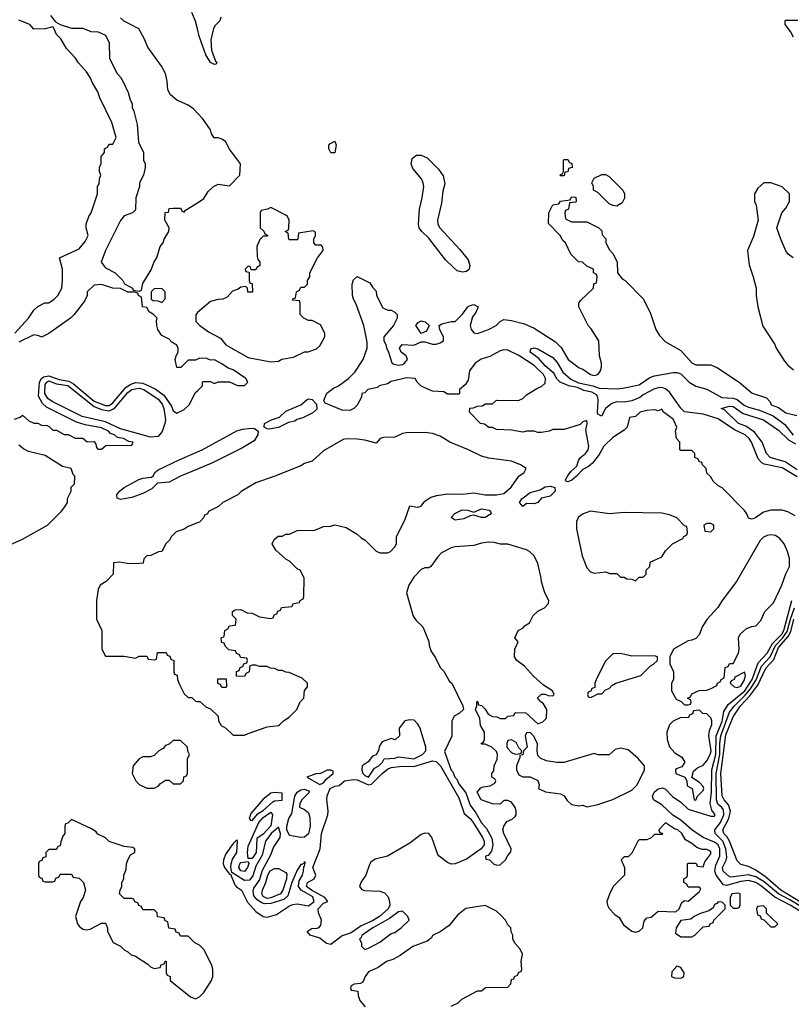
# Model space of a CAD drawing. Header units: inches. Extents: x 2348352 to 2479776, y 460422 to 613655.
# Tile 578 of 590: x 2449054 to 2453159, y 602443 to 607676. Entities that reach past the tile are written whole.
import ezdxf

# ---------------------------------------------------------------- set-up
doc = ezdxf.new("R2010")
doc.units = ezdxf.units.IN
doc.header["$MEASUREMENT"] = 0
doc.layers.add('C4640', color=7, linetype='Continuous')
doc.layers.add('C4650', color=7, linetype='Continuous')

msp = doc.modelspace()

# ---------------------------------------------------------------- linework, layer by layer
at = {"layer": 'C4640', "color": 4}
for points, elevation in [([(2449218, 607698), (2449244.7, 607664.7), (2449270, 607651.3), (2449330, 607632), (2449390, 607632), (2449432.7, 607612.7), (2449471.6, 607611.6), (2449510, 607594), (2449530, 607554), (2449532, 607470), (2449572, 607390), (2449590.9, 607370.9), (2449605.4, 607345.4), (2449632, 607290), (2449642, 607250), (2449652, 607230), (2449652, 607210), (2449662, 607190), (2449679.8, 607119.8), (2449685.4, 607025.4), (2449712, 606970), (2449712, 606930), (2449722, 606910), (2449722, 606890), (2449712, 606850), (2449692, 606810), (2449691.3, 606790), (2449672, 606730), (2449670, 606666), (2449654, 606650), (2449610, 606634), (2449590, 606608.7), (2449510, 606448.7), (2449487.9, 606387.9), (2449510, 606358), (2449562, 606330), (2449602, 606290), (2449611.6, 606271.6), (2449654, 606250), (2449658, 606238), (2449690, 606234), (2449702, 606238), (2449710, 606274), (2449754, 606346), (2449769.2, 606390), (2449784, 606410), (2449802, 606470), (2449818, 606490), (2449822, 606510), (2449848, 606550), (2449848.7, 606570), (2449826, 606610), (2449828.9, 606651.1), (2449846, 606654), (2449850, 606672), (2449870, 606674), (2449910, 606674), (2449918, 606658), (2449930, 606654), (2449936.4, 606663.6), (2450000, 606703.7)], 36), ([(2450000, 607179.7), (2449980.2, 607200.2), (2449950, 607222), (2449890, 607248), (2449856.4, 607276.4), (2449843.1, 607303.1), (2449839, 607350), (2449829, 607390), (2449809.3, 607429.3), (2449735.3, 607530), (2449716.5, 607576.5), (2449688.4, 607628.4), (2449606, 607670), (2449590, 607686)], 36), ([(2450000, 607627.6), (2449990, 607668), (2449970, 607714)], 32), ([(2449028.7, 606010), (2449102, 606090), (2449130, 606132), (2449150, 606152), (2449188.7, 606171.3), (2449210, 606172), (2449238, 606190), (2449258, 606210), (2449278, 606250), (2449282, 606290), (2449282, 606350), (2449266, 606410), (2449370, 606458), (2449403.1, 606496.9), (2449418, 606530), (2449408.7, 606570), (2449408.7, 606590), (2449422, 606630), (2449435.3, 606650), (2449468, 606750), (2449468, 606790), (2449476.4, 606803.6), (2449478, 606830), (2449486, 606850), (2449478, 606870), (2449478, 606890), (2449487.3, 606912.7), (2449488, 606950), (2449506, 606970), (2449506, 606990), (2449522, 606998), (2449530, 607014), (2449550, 607014), (2449568, 607050), (2449545.2, 607130), (2449480.8, 607260.8), (2449470, 607293.2), (2449441, 607341), (2449430, 607369), (2449410, 607399.3), (2449366.6, 607446.6), (2449351.9, 607471.9), (2449302.5, 607522.5), (2449273.8, 607573.8), (2449250, 607598), (2449234.6, 607634.6), (2449230, 607638), (2449190, 607628), (2449130, 607626), (2449108, 607650), (2449050, 607674.5)], 36), ([(2450000, 605872), (2449990, 605866), (2449950, 605866), (2449911.6, 605828.4), (2449890, 605828), (2449882, 605870), (2449886, 605890), (2449898, 605910), (2449898, 605930), (2449890, 605946), (2449863.1, 605963.1), (2449850, 605978), (2449810, 605998), (2449804.7, 606004.7), (2449789, 606030), (2449784, 606050), (2449782, 606078), (2449786, 606090), (2449766, 606110), (2449743.1, 606123.1), (2449730, 606146), (2449708, 606150), (2449702, 606202), (2449686, 606210), (2449682, 606222), (2449667.3, 606227.3), (2449630, 606228.7), (2449590, 606248), (2449550, 606249), (2449490, 606268), (2449450, 606266), (2449414, 606230), (2449414, 606210), (2449399.8, 606180.2), (2449344.7, 606110), (2449324.7, 606090), (2449210, 606008.7), (2449170, 605988), (2449156.4, 605996.4), (2449130, 606002), (2449050, 605962)], 36), ([(2450000, 606120.7), (2449999.6, 606120.4), (2449991.6, 606108.4), (2449991.6, 606071.6), (2450000, 606062.7)], 36), ([(2449027.3, 605552.7), (2449056.4, 605563.6), (2449070, 605574), (2449103.6, 605543.6), (2449130, 605532), (2449150, 605532), (2449170, 605522), (2449199.6, 605519.6), (2449212.7, 605512.7), (2449230, 605494), (2449250, 605494), (2449290, 605472), (2449311.6, 605471.6), (2449350, 605452), (2449390, 605452), (2449412.7, 605432.7), (2449450, 605434), (2449459.6, 605419.6), (2449462, 605402), (2449470, 605394), (2449490, 605394), (2449512.7, 605412.7), (2449650, 605414), (2449658, 605430), (2449634.6, 605434.6), (2449606, 605450), (2449575.1, 605455.1), (2449559, 605470), (2449537.2, 605477.2), (2449526, 605490), (2449490, 605506.6), (2449402.4, 605522.4), (2449356.9, 605536.9), (2449197.1, 605617.1), (2449175.6, 605635.6), (2449155, 605675.1), (2449160.3, 605750), (2449170.5, 605769.5), (2449181.1, 605778.9), (2449210, 605783.9), (2449263.8, 605763.8), (2449315.3, 605755.3), (2449340.7, 605740.7), (2449450, 605648.8), (2449510, 605626.3), (2449530, 605626.1), (2449550, 605640.6), (2449619.2, 605720.8), (2449641.9, 605738.1), (2449670, 605747.2), (2449710, 605743.5), (2449774.8, 605714.8), (2449821.1, 605681.1), (2449861.7, 605621.7), (2449870, 605598), (2449890, 605584.7), (2449930, 605604.7), (2449955.3, 605630), (2449990, 605694), (2450000, 605704)], 36), ([(2448969.3, 604870.7), (2449070, 604916), (2449202, 604990), (2449276.5, 605063.5), (2449293.6, 605086.4), (2449308, 605110), (2449308.9, 605131.1), (2449328, 605170), (2449328.4, 605191.6), (2449346, 605210), (2449348, 605250), (2449339, 605259), (2449328, 605290), (2449281.2, 605301.2), (2449190, 605359.3), (2449100.4, 605380.4), (2449074.6, 605394.6), (2449050, 605415.3)], 36), ([(2450000, 605287.6), (2449910.4, 605250), (2449850, 605217.8), (2449787.6, 605212.4), (2449756.8, 605183.2), (2449710, 605158.2), (2449650, 605136.8), (2449610, 605129.7), (2449590, 605126.6), (2449572.5, 605132.5), (2449571.6, 605150), (2449584.7, 605170), (2449609.9, 605190.1), (2449687.9, 605232.1), (2449710, 605240.2), (2449755.3, 605244.7), (2449766.1, 605253.9), (2449773.5, 605270), (2449790, 605283.2), (2449902.3, 605337.7), (2450000, 605379.3)], 32), ([(2450000, 605002), (2449950, 604982), (2449930, 604968.7), (2449886.4, 604953.6), (2449862, 604930), (2449850.9, 604909.1), (2449832, 604890), (2449811.1, 604848.9), (2449792.7, 604847.3), (2449751.6, 604828.4), (2449730, 604826), (2449714, 604810), (2449711.6, 604788.4), (2449670, 604784), (2449625.6, 604785.6), (2449586.4, 604793.6), (2449554, 604790), (2449552, 604730), (2449514, 604690), (2449482, 604670), (2449471.6, 604648.4), (2449462, 604590), (2449462, 604490), (2449492, 604430), (2449492, 604330), (2449510, 604294), (2449610, 604294), (2449670, 604282), (2449690, 604294), (2449730, 604294), (2449738, 604278), (2449770, 604274), (2449782, 604278), (2449787.3, 604312.7), (2449832.7, 604312.7), (2449838, 604298), (2449852.7, 604292.7), (2449858, 604278), (2449874, 604270), (2449874, 604210), (2449878, 604198), (2449892.7, 604192.7), (2449894, 604170), (2449903.6, 604143.6), (2449930, 604094), (2449950, 604074), (2449970, 604074), (2449990, 604054), (2450000, 604052.9)], 36), ([(2450000, 602763), (2449986, 602770), (2449950, 602806), (2449910, 602806), (2449902, 602822), (2449887.3, 602827.3), (2449882, 602842), (2449847.3, 602847.3), (2449842, 602882), (2449827.3, 602887.3), (2449822, 602902), (2449787.3, 602907.3), (2449786, 602930), (2449770, 602946), (2449710, 602946), (2449702, 602962), (2449687.3, 602967.3), (2449682, 602982), (2449667.3, 602987.3), (2449662, 603002), (2449650, 603006), (2449610, 603006), (2449586, 603030), (2449588, 603050), (2449598, 603070), (2449598, 603090), (2449608, 603110), (2449608.7, 603130), (2449620.4, 603159.6), (2449622, 603190), (2449628.7, 603210), (2449643.1, 603236.9), (2449666, 603250), (2449666, 603270), (2449656.4, 603276.4), (2449610, 603282), (2449530, 603308), (2449510, 603328), (2449470, 603348), (2449460.4, 603360.4), (2449436.4, 603376.4), (2449330, 603426), (2449310, 603406), (2449298, 603402), (2449294, 603390), (2449294, 603350), (2449283.6, 603336.4), (2449272.7, 603307.3), (2449270, 603286), (2449258, 603282), (2449250, 603266), (2449210, 603266), (2449194, 603250), (2449192.7, 603227.3), (2449178, 603222), (2449172.7, 603207.3), (2449158, 603202), (2449154, 603190), (2449154, 603130), (2449158, 603118), (2449172.7, 603112.7), (2449178, 603098), (2449190, 603094), (2449230, 603094), (2449242, 603098), (2449247.3, 603112.7), (2449262, 603118), (2449270, 603134), (2449330, 603134), (2449338, 603118), (2449370, 603114), (2449394, 603090), (2449404.7, 603050), (2449391.3, 603010), (2449378, 602990), (2449351.3, 602910), (2449361, 602870), (2449370, 602858), (2449390, 602842), (2449410, 602838), (2449430, 602842), (2449490, 602874), (2449510, 602874), (2449522, 602850), (2449522, 602830), (2449551.6, 602771.6), (2449590, 602752), (2449610, 602732), (2449630, 602722), (2449646.4, 602706.4), (2449670, 602698), (2449736, 602656), (2449750, 602642), (2449770, 602634), (2449802, 602638), (2449807.3, 602652.7), (2449822, 602658), (2449827.3, 602672.7), (2449832.7, 602672.7), (2449834, 602610), (2449838, 602598), (2449854, 602590), (2449854, 602570), (2449962, 602482), (2449990, 602472), (2450000, 602477)], 36)]:
    msp.add_lwpolyline(points, dxfattribs=dict(at, elevation=elevation))
for points, elevation in [([(2449810, 606248), (2449770, 606246), (2449754, 606230), (2449754, 606190), (2449763.6, 606183.6), (2449790, 606182), (2449810, 606174), (2449827.3, 606192.7), (2449828, 606230)], 36), ([(2449530, 605597.8), (2449550, 605605.5), (2449563.1, 605616.9), (2449630, 605695), (2449650, 605711.6), (2449690, 605717.1), (2449714, 605710), (2449790, 605659.1), (2449811.9, 605631.9), (2449820.6, 605610), (2449829.3, 605550), (2449826.5, 605530), (2449812.1, 605487.9), (2449790, 605461.4), (2449750, 605456.5), (2449590, 605501.5), (2449510, 605538.2), (2449387, 605567), (2449226.6, 605646.6), (2449203.2, 605663.2), (2449187.5, 605690), (2449190, 605737.1), (2449198.3, 605750), (2449210, 605755.9), (2449250, 605740.9), (2449310, 605731.9), (2449450, 605620.9), (2449490, 605604)], 32), ([(2449910, 603846), (2449870, 603846), (2449850, 603826), (2449830, 603818), (2449816.9, 603803.1), (2449794, 603790), (2449770, 603766), (2449750, 603758), (2449710, 603758), (2449690, 603748), (2449658, 603710), (2449652, 603670), (2449672, 603630), (2449690, 603612), (2449730, 603592), (2449770, 603592), (2449790, 603602), (2449803.1, 603616.9), (2449830, 603634), (2449850, 603634), (2449870, 603614), (2449910, 603614), (2449926, 603630), (2449927.3, 603652.7), (2449942, 603658), (2449946, 603670), (2449947.3, 603747.3), (2449958, 603770), (2449948.4, 603788.4), (2449946, 603810)], 36)]:
    msp.add_lwpolyline(points, close=True, dxfattribs=dict(at, elevation=elevation))
at = {"layer": 'C4650', "color": 4}
for points, elevation in [([(2450124.7, 607690), (2450118, 607670), (2450094.4, 607645.6), (2450086, 607630), (2450070.8, 607570), (2450074.4, 607514.4), (2450096, 607456), (2450102, 607450), (2450099.6, 607440.4), (2450090, 607438), (2450070, 607448.7), (2450044, 607490), (2450009.5, 607589.5), (2450000, 607627.6)], 32), ([(2453170, 607584), (2453154, 607614), (2453126, 607650), (2453126, 607670), (2453130, 607674), (2453194, 607674)], 32), ([(2450000, 606703.7), (2450034.6, 606725.4), (2450056.4, 606763.6), (2450086, 606790), (2450110, 606802), (2450170, 606794), (2450226, 606850), (2450228, 606910), (2450170, 606988), (2450149.1, 607029.1), (2450130, 607042), (2450110, 607048.7), (2450089.2, 607049.2), (2450075.3, 607070), (2450068.7, 607090), (2450028.7, 607150), (2450000, 607179.7)], 36), ([(2453168.7, 606410), (2453142, 606430), (2453130, 606448), (2453102, 606510), (2453082, 606570), (2453108, 606650), (2453130, 606674), (2453148, 606710), (2453148, 606750), (2453110, 606788.7), (2453050, 606808.7), (2453011.6, 606808.4), (2452979.6, 606780.4), (2452962, 606750), (2452962, 606710), (2452971.3, 606690), (2452982, 606610), (2452956.9, 606523.1), (2452926, 606450), (2452933.7, 606373.7), (2452956, 606310), (2452970.8, 606250), (2452970.8, 606210), (2452980.7, 606150), (2453007.7, 606047.7), (2453071.3, 605950), (2453078, 605930), (2453121.4, 605861.4), (2453139.8, 605839.8), (2453170, 605816)], 36), ([(2453178.6, 605038.6), (2453140.2, 605060.2), (2453110, 605069), (2453050, 605069), (2453010, 605059), (2452968.4, 605028.4), (2452950, 605022), (2452930, 605026), (2452922, 605050), (2452910, 605068), (2452790, 605188), (2452770, 605198), (2452743.1, 605223.1), (2452728.4, 605248.4), (2452710, 605266), (2452706, 605290), (2452686, 605310), (2452682, 605322), (2452670, 605326), (2452662, 605342), (2452646, 605350), (2452646, 605370), (2452630, 605386), (2452570, 605386), (2452566, 605390), (2452566, 605430), (2452548, 605450), (2452542, 605490), (2452548.7, 605510), (2452541.2, 605530), (2452530, 605552.7), (2452478, 605590), (2452470, 605606), (2452450, 605598), (2452430, 605602), (2452390, 605599), (2452354, 605590), (2452330, 605568), (2452298, 605562), (2452284.7, 605510), (2452270, 605495.3), (2452210, 605455.3), (2452160.7, 605410), (2452135.6, 605364.4), (2452101.7, 605318.3), (2452079.4, 605300.6), (2452050, 605286), (2452016.3, 605250), (2451990.3, 605229.7), (2451970, 605219.3), (2451960.9, 605220.9), (2451957.2, 605230), (2451967.8, 605250), (2451985.9, 605274.1), (2452016.9, 605303.1), (2452026.5, 605333.5), (2452036.9, 605350), (2452062.9, 605370), (2452078.7, 605390), (2452081.3, 605410), (2452064.7, 605495.3), (2452071.8, 605530), (2452070, 605546), (2452050, 605538), (2452036, 605524), (2451950, 605498), (2451890, 605498), (2451871.1, 605488.9), (2451830, 605482), (2451810, 605482), (2451790, 605488.7), (2451750, 605488.7), (2451730, 605484), (2451670, 605495.3), (2451590, 605498), (2451570, 605508), (2451550, 605508), (2451527.3, 605527.3), (2451506, 605530), (2451446, 605590), (2451448.4, 605611.6), (2451467.3, 605612.7), (2451490, 605622), (2451516.4, 605623.6), (2451530, 605634), (2451570, 605634), (2451590, 605654), (2451707.3, 605652.7), (2451730, 605662), (2451750, 605682), (2451804.1, 605715.9), (2451832.1, 605727.9), (2451850, 605744.7), (2451851.3, 605770), (2451839.6, 605790), (2451790, 605838), (2451710, 605891.1), (2451650, 605919.1), (2451630, 605921.3), (2451610, 605916.3), (2451554.7, 605885.3), (2451508.9, 605871.1), (2451477.3, 605850), (2451446, 605810), (2451439.6, 605760.4), (2451423.6, 605736.4), (2451394, 605710), (2451394, 605690), (2451390, 605686), (2451330, 605686), (2451310, 605698), (2451250, 605702), (2451189.1, 605729.1), (2451168.9, 605748.9), (2451158, 605770), (2451113.4, 605773.4), (2451030, 605753.3), (2451010, 605740.9), (2450966.8, 605730), (2450958, 605722), (2450906.8, 605710), (2450890, 605693.2), (2450874, 605690), (2450872, 605670), (2450850, 605628), (2450832, 605610), (2450810, 605599), (2450770, 605601.2), (2450678.6, 605638.6), (2450672.7, 605652.7), (2450688.4, 605691.5), (2450722.7, 605717.3), (2450750, 605730.5), (2450802.7, 605770), (2450837.2, 605802.8), (2450881.2, 605870), (2450902, 605930), (2450903.1, 605963.1), (2450884, 606050), (2450844.7, 606164.7), (2450829, 606190), (2450824, 606210), (2450822, 606270), (2450830, 606294), (2450850, 606312), (2450916.9, 606276.9), (2450930, 606254), (2450950, 606234), (2450952, 606210), (2450985.4, 606145.4), (2451012.7, 606132.7), (2451030, 606132), (2451050, 606122), (2451062, 606110), (2451062, 606090), (2451042, 606050), (2450992, 605990), (2450992, 605970), (2451002, 605950), (2451004.7, 605930), (2451014.8, 605914.8), (2451033.2, 605853.2), (2451044.6, 605844.6), (2451070, 605840.9), (2451090, 605843.6), (2451100.7, 605850), (2451116.2, 605870), (2451109.3, 605890), (2451084, 605910), (2451075.3, 605930), (2451088, 605950), (2451150, 605946.8), (2451190, 605964.7), (2451210, 605964.7), (2451250, 605951.3), (2451270, 605951.3), (2451290, 605958), (2451308, 605970), (2451308, 605990), (2451288.4, 606028.4), (2451286, 606050), (2451300.4, 606059.6), (2451350, 606072), (2451370, 606072), (2451410, 606111.3), (2451438, 606150), (2451450, 606158), (2451470, 606162), (2451492, 606150), (2451479.8, 606120.2), (2451463.5, 606096.5), (2451451.1, 606051.1), (2451456, 606030), (2451470, 606011.3), (2451490, 606008), (2451548, 606030), (2451588, 606050), (2451610, 606072), (2451630, 606082), (2451670, 606078), (2451739.8, 606059.8), (2451790, 606036), (2451903.5, 605963.5), (2451933.7, 605933.7), (2451971, 605870), (2452030, 605826), (2452050, 605818), (2452090, 605790.7), (2452110, 605786), (2452129.3, 605790.7), (2452144, 605810), (2452149.2, 605830), (2452149, 605850), (2452138, 605890), (2452135.3, 605970), (2452093.6, 606033.6), (2452078, 606050), (2452028, 606150), (2452028, 606170), (2452036.4, 606183.6), (2452106, 606250), (2452108.4, 606271.6), (2452122, 606278), (2452126, 606310), (2452122, 606322), (2452106, 606330), (2452106, 606350), (2452070, 606366), (2452047.3, 606387.3), (2452026, 606390), (2451986, 606430), (2451958, 606490), (2451943.1, 606503.1), (2451928.4, 606528.4), (2451867.3, 606592.7), (2451868.7, 606650), (2451890, 606692), (2451922, 606698), (2451930, 606712), (2451982, 606718), (2451990, 606734), (2452012.7, 606732.7), (2452014, 606710), (2452010, 606706), (2451978, 606702), (2451974, 606670), (2451958, 606662), (2451954, 606650), (2451958, 606618), (2451990, 606602), (2452070, 606602), (2452134, 606570), (2452150, 606554), (2452152.7, 606532.7), (2452171.6, 606511.6), (2452172.7, 606492.7), (2452190, 606454), (2452210, 606434), (2452232, 606390), (2452234, 606330), (2452259.6, 606299.6), (2452274, 606290), (2452372, 606190), (2452410, 606114), (2452438, 606030), (2452458, 605998), (2452490, 605964.7), (2452570, 605918), (2452630, 605852), (2452650, 605842), (2452730, 605842), (2452765.4, 605825.4), (2452882, 605750), (2452951.1, 605691.1), (2453026, 605666), (2453046, 605646), (2453052, 605630), (2453090, 605614.8), (2453130, 605586), (2453187.3, 605572.7)], 32), ([(2450000, 606062.7), (2450012, 606050), (2450058, 606018), (2450122.8, 605982.8), (2450150, 605947.3), (2450270, 605880.7), (2450390, 605858), (2450430, 605862), (2450448.9, 605871.1), (2450510, 605882), (2450568.9, 605911.1), (2450588.4, 605911.6), (2450632.9, 605927.1), (2450650, 605942), (2450678, 605990), (2450678, 606010), (2450654.6, 606054.6), (2450610, 606078), (2450590, 606078), (2450566, 606090), (2450546, 606110), (2450546, 606170), (2450542, 606182), (2450506, 606186), (2450507.3, 606192.7), (2450522, 606198), (2450526, 606230), (2450542, 606238), (2450550, 606254), (2450570, 606254), (2450586, 606270), (2450586, 606290), (2450598, 606310), (2450598, 606330), (2450638, 606410), (2450668, 606450), (2450667.3, 606467.3), (2450658, 606478), (2450630, 606478), (2450618, 606490), (2450618, 606510), (2450628, 606530), (2450627.3, 606547.3), (2450614.6, 606554.6), (2450538, 606542), (2450534, 606510), (2450530, 606506), (2450490, 606506), (2450486, 606510), (2450482, 606542), (2450466, 606550), (2450482, 606558), (2450486, 606570), (2450488, 606610), (2450478, 606630), (2450470, 606638), (2450390, 606678), (2450371.6, 606668.4), (2450338, 606662), (2450334, 606650), (2450334, 606570), (2450352.7, 606552.7), (2450358, 606538), (2450374, 606530), (2450370, 606526), (2450350, 606526), (2450331.6, 606508.4), (2450316, 606470), (2450316.9, 606416.9), (2450321, 606401), (2450332, 606390), (2450331.6, 606368.4), (2450318, 606362), (2450310, 606346), (2450286, 606346), (2450282, 606362), (2450270, 606366), (2450254, 606350), (2450258, 606338), (2450274, 606334), (2450274, 606290), (2450278, 606278), (2450291.6, 606271.6), (2450292.7, 606227.3), (2450267.3, 606227.3), (2450266, 606250), (2450258, 606258), (2450230, 606255.3), (2450216, 606244), (2450186.4, 606233.6), (2450158, 606202), (2450134, 606190), (2450110, 606188.7), (2450070, 606178), (2450000, 606120.7)], 36), ([(2453190, 605245.7), (2453110, 605293.6), (2453014.4, 605314.4), (2453001.3, 605321.3), (2452982, 605342), (2452946.6, 605430), (2452935.1, 605450), (2452913, 605470), (2452856.8, 605496.8), (2452770, 605555.1), (2452690, 605578.8), (2452590, 605592.8), (2452570, 605611.6), (2452510, 605696.9), (2452490, 605714.7), (2452470, 605721), (2452450, 605720.4), (2452427.9, 605712.1), (2452370, 605682), (2452352.3, 605667.7), (2452310, 605649.8), (2452270, 605643.1), (2452230, 605644.5), (2452203.6, 605636.4), (2452170.3, 605610), (2452149.3, 605569.3), (2452130, 605579), (2452127.8, 605587.8), (2452131.5, 605651.5), (2452129.6, 605669.6), (2452122.9, 605682.9), (2452097.2, 605697.2), (2452054.9, 605705.1), (2452022, 605722), (2451975.3, 605730), (2451928.9, 605748.9), (2451909.8, 605769.8), (2451896.6, 605796.6), (2451850, 605835.8), (2451815.8, 605875.8), (2451769.6, 605910), (2451773.6, 605926.4), (2451790, 605932), (2451810, 605927.7), (2451890, 605880.3), (2451913.4, 605853.4), (2451942.8, 605802.8), (2451984.9, 605764.9), (2452025.8, 605745.8), (2452102, 605730), (2452137.3, 605717.3), (2452230, 605713.8), (2452262.7, 605717.3), (2452350, 605735.5), (2452405.3, 605774.7), (2452430, 605783.7), (2452530, 605801.1), (2452550, 605800.3), (2452570, 605793.1), (2452614.9, 605750), (2452650, 605729.1), (2452710, 605711.7), (2452788.8, 605668.8), (2452850, 605665), (2452870, 605658.2), (2452907.6, 605627.6), (2452930, 605616.5), (2452990, 605600.7), (2453062.4, 605570), (2453123.9, 605523.9), (2453167.9, 605467.9)], 28), ([(2450000, 605704), (2450026, 605730), (2450026, 605750), (2450030, 605754), (2450070, 605754), (2450090, 605742), (2450110, 605752), (2450170, 605752), (2450212.7, 605732.7), (2450230, 605732), (2450250, 605732), (2450268, 605750), (2450258, 605770), (2450190, 605815.3), (2450164, 605824), (2450130, 605848), (2450090, 605868), (2450070, 605866), (2450050, 605875.3), (2450010, 605878), (2450000, 605872)], 36), ([(2453190, 605283.8), (2453126.6, 605326.6), (2453046.6, 605350), (2453026, 605370), (2453004.2, 605430), (2452963.1, 605483.1), (2452915.8, 605515.8), (2452878, 605530), (2452803.2, 605603.2), (2452786, 605610), (2452830, 605621.6), (2452850, 605619.5), (2452902.8, 605582.8), (2453010.6, 605550), (2453090, 605495.3), (2453142.7, 605442.7), (2453181.3, 605421.3)], 24), ([(2450000, 605379.3), (2450025.1, 605390), (2450209.7, 605490.3), (2450240.4, 605499.6), (2450285.7, 605505.7), (2450303.1, 605503.1), (2450322, 605490), (2450321.1, 605470), (2450302.2, 605437.8), (2450240, 605400), (2450079.1, 605320.9), (2450000, 605287.6)], 32), ([(2450000, 604052.9), (2450011.6, 604051.6), (2450043.6, 604023.6), (2450070, 604014), (2450110, 603974), (2450112, 603950), (2450125.4, 603925.4), (2450151.1, 603911.1), (2450190, 603874), (2450250, 603874), (2450270, 603882), (2450370, 603918), (2450430, 603924.7), (2450438, 603930), (2450458, 603950), (2450488, 603970), (2450528, 604010), (2450546, 604050), (2450566, 604070), (2450568.4, 604111.6), (2450586, 604130), (2450586, 604150), (2450556.4, 604176.4), (2450487.3, 604207.3), (2450470, 604208), (2450450, 604218), (2450430, 604218), (2450410, 604228), (2450388.9, 604228.9), (2450370, 604238), (2450330, 604238), (2450310, 604246), (2450290, 604246), (2450278, 604242), (2450274, 604210), (2450258, 604202), (2450250, 604186), (2450207.3, 604187.3), (2450207.3, 604212.7), (2450222, 604218), (2450227.3, 604232.7), (2450242, 604238), (2450247.3, 604252.7), (2450262, 604258), (2450266, 604270), (2450262, 604282), (2450230, 604286), (2450222, 604302), (2450207.3, 604307.3), (2450202, 604322), (2450167.3, 604327.3), (2450147.3, 604347.3), (2450142, 604362), (2450130, 604366), (2450127.3, 604372.7), (2450126, 604390), (2450142, 604398), (2450146, 604430), (2450162, 604438), (2450170, 604454), (2450202, 604458), (2450206, 604490), (2450186, 604510), (2450186, 604530), (2450200.4, 604539.6), (2450230, 604542), (2450263.6, 604523.6), (2450290, 604522), (2450330, 604502), (2450390, 604494), (2450402, 604498), (2450407.3, 604512.7), (2450422, 604518), (2450427.3, 604532.7), (2450442, 604538), (2450447.3, 604552.7), (2450502, 604558), (2450510, 604574), (2450542, 604578), (2450546, 604590), (2450562, 604598), (2450566, 604610), (2450568, 604710), (2450546, 604750), (2450530, 604758), (2450490, 604798), (2450469.1, 604809.1), (2450416.4, 604856.4), (2450398, 604890), (2450407.3, 604912.7), (2450428.4, 604931.6), (2450450, 604932), (2450470, 604942), (2450490, 604942), (2450530, 604962), (2450623.6, 604963.6), (2450670, 604982), (2450710, 604984.7), (2450730, 604991.3), (2450790, 604978), (2450850, 604942), (2450870, 604922), (2450892, 604910), (2450950, 604852), (2450970, 604842), (2451010, 604842), (2451026, 604850), (2451050, 604874), (2451058, 604890), (2451058, 604930), (2451103.1, 605016.9), (2451130, 605092), (2451170, 605084.7), (2451190, 605091.3), (2451210, 605118), (2451242, 605138), (2451272.5, 605147.5), (2451330, 605156.3), (2451410, 605154), (2451470, 605160.7), (2451530, 605151), (2451590, 605151), (2451630, 605158), (2451669.1, 605190.9), (2451708.7, 605250), (2451738, 605270), (2451748, 605290), (2451718, 605310), (2451670, 605329.2), (2451550, 605346), (2451510, 605357.2), (2451442, 605390), (2451342, 605430), (2451290, 605462.7), (2451250, 605476), (2451210, 605482.7), (2451110, 605481.2), (2451090, 605477.2), (2451050, 605457.2), (2450990, 605456), (2450972, 605450), (2450950, 605425.2), (2450890, 605441.6), (2450850, 605447.3), (2450790.7, 605449.3), (2450774.4, 605445.6), (2450670, 605384), (2450610, 605329), (2450570, 605317.2), (2450550, 605305.2), (2450410.6, 605249.4), (2450310, 605215.3), (2450231.6, 605168.4), (2450214, 605150), (2450134, 605110), (2450111.6, 605088.4), (2450058, 605062), (2450054, 605050), (2450038, 605042), (2450034, 605030), (2450010, 605006), (2450000, 605002)], 36), ([(2453263, 602903), (2453152.4, 602970), (2453070, 603012.9), (2453002.2, 603070), (2452970, 603090.6), (2452930, 603101.8), (2452890, 603095.6), (2452814.5, 603074.5), (2452797.2, 603077.2), (2452759.2, 603130), (2452752.5, 603150), (2452757.1, 603182.9), (2452778.4, 603230), (2452778.5, 603270), (2452769.7, 603290), (2452750, 603305.6), (2452690, 603329.8), (2452630, 603370.9), (2452570, 603421), (2452528.7, 603448.7), (2452470, 603503.9), (2452426, 603530), (2452420.5, 603550), (2452428.3, 603570), (2452450, 603589), (2452473.4, 603593.4), (2452490, 603586.5), (2452527, 603547), (2452570, 603517.2), (2452610, 603480.9), (2452730, 603443), (2452750, 603442.8), (2452753.3, 603450), (2452735.6, 603475.6), (2452726.8, 603510), (2452734.1, 603570), (2452735.4, 603690), (2452757.5, 603770), (2452758.3, 603870), (2452790, 603946), (2452800, 604000), (2452823.4, 604036.6), (2452911, 604110), (2452951, 604170), (2452981.8, 604258.2), (2453030, 604309.2), (2453058.9, 604361.1), (2453107.6, 604410), (2453119.1, 604430), (2453161.5, 604590)], 32), ([(2453266.8, 602926.8), (2453150, 602999), (2453089.5, 603029.5), (2453013.4, 603093.4), (2452970, 603119.9), (2452930, 603130.7), (2452838.8, 603118.8), (2452830, 603120.5), (2452796.3, 603150), (2452792.8, 603170), (2452811.6, 603208.4), (2452815, 603225), (2452810.6, 603270), (2452793.6, 603310), (2452753.3, 603350), (2452750.9, 603370), (2452781, 603410), (2452799, 603450), (2452797, 603477), (2452789.8, 603489.8), (2452767.6, 603507.6), (2452760.6, 603530), (2452759, 603670), (2452777.8, 603770), (2452778.2, 603830), (2452783.6, 603870), (2452830, 603995.6), (2452856.5, 604030), (2452913.8, 604086.2), (2452940.7, 604119.3), (2452972.1, 604167.9), (2452999.3, 604240.7), (2453045.6, 604290), (2453075, 604350), (2453111.6, 604388.4), (2453136.1, 604423.9), (2453153.5, 604490), (2453175.6, 604550)], 28), ([(2453266.4, 602950), (2453102.2, 603050), (2453020.9, 603120.9), (2452970, 603155.8), (2452930, 603176.2), (2452890, 603186.6), (2452870, 603205.2), (2452829.9, 603309.9), (2452815.2, 603335.2), (2452799.7, 603350), (2452793.7, 603370), (2452826.2, 603430), (2452835.8, 603470), (2452823.9, 603503.9), (2452800.5, 603530), (2452790.9, 603550.9), (2452783.9, 603670), (2452810, 603874.9), (2452850, 603970.3), (2452888.3, 604030), (2452937.3, 604082.7), (2452980, 604140), (2453022.2, 604230), (2453064.8, 604275.2), (2453090, 604340.2), (2453142.1, 604397.9), (2453156.1, 604423.9), (2453171.7, 604490)], 24), ([(2451350, 602434), (2451386, 602450), (2451406, 602470), (2451490, 602514), (2451510, 602514), (2451532.7, 602532.7), (2451650, 602534), (2451667.3, 602552.7), (2451670, 602574), (2451682, 602578), (2451686, 602590), (2451702, 602598), (2451710, 602614), (2451722, 602618), (2451726, 602630), (2451722, 602670), (2451728, 602710), (2451716.4, 602736.4), (2451690, 602766), (2451678, 602790), (2451678, 602810), (2451668.4, 602828.4), (2451666, 602850), (2451650, 602866), (2451638, 602890), (2451614.6, 602914.6), (2451590, 602938), (2451530, 602968), (2451427.1, 602952.9), (2451383.5, 602916.5), (2451338, 602862), (2451290, 602828), (2451250, 602808), (2451244.5, 602795.5), (2451222, 602778), (2451144.9, 602750), (2451078.2, 602701.8), (2451039.2, 602680.8), (2451006, 602670), (2450961.1, 602638.9), (2450910, 602615.3), (2450891.3, 602590), (2450879.8, 602560.2), (2450866.8, 602553.2), (2450834, 602550), (2450818, 602542), (2450814, 602530), (2450818, 602518), (2450852.7, 602512.7), (2450854, 602490), (2450863.6, 602463.6), (2450892, 602430)], 36), ([(2450000, 602477), (2450010, 602482), (2450033.6, 602506.4), (2450075.3, 602570), (2450082, 602590), (2450082, 602630), (2450074.6, 602654.6), (2450034.6, 602734.6), (2450010, 602758), (2450000, 602763)], 36)]:
    msp.add_lwpolyline(points, dxfattribs=dict(at, elevation=elevation))
for points, elevation in [([(2450710, 606968), (2450698, 606990), (2450698, 607010), (2450703.1, 607016.9), (2450730, 607031.3), (2450738, 607010), (2450730, 606968)], 32), ([(2451410, 606335.1), (2451382, 606342), (2451360.1, 606360.1), (2451319.3, 606399.3), (2451230, 606514.3), (2451193, 606550), (2451178.9, 606570), (2451175.6, 606590), (2451180.4, 606670), (2451195.6, 606730), (2451203.5, 606790), (2451200.5, 606810), (2451191.1, 606830), (2451146, 606886), (2451137.2, 606910), (2451142.2, 606937.8), (2451164, 606956), (2451190, 606957), (2451222.2, 606942.2), (2451281.6, 606881.6), (2451307, 606847), (2451315.3, 606804.7), (2451305.5, 606765.5), (2451298.3, 606701.7), (2451276.9, 606610), (2451278.3, 606590), (2451289.5, 606569.5), (2451395.6, 606455.6), (2451440, 606400), (2451449, 606370), (2451444.4, 606350), (2451430, 606338)], 32), ([(2451930, 606846), (2451928, 606850), (2451942, 606858), (2451946, 606870), (2451946, 606930), (2451950, 606934), (2451970, 606934), (2451978, 606918), (2451991.6, 606911.6), (2451992, 606890), (2451974, 606886), (2451970, 606868), (2451954, 606866), (2451950, 606846)], 32), ([(2452230, 606686), (2452210, 606688), (2452190, 606698), (2452130, 606758), (2452106, 606770), (2452106, 606790), (2452098, 606810), (2452110, 606834), (2452150, 606854), (2452170, 606854), (2452190, 606842), (2452262, 606770), (2452272, 606750), (2452271.6, 606728.4), (2452258, 606702)], 32), ([(2451190, 606008), (2451162, 606050), (2451173.6, 606066.4), (2451190, 606076), (2451210.8, 606070.8), (2451232, 606050), (2451218.8, 606021.2)], 32), ([(2450380.7, 605500.7), (2450370, 605500.9), (2450354, 605510), (2450357.2, 605530), (2450394, 605550), (2450436.9, 605563.1), (2450470, 605594.9), (2450549, 605630), (2450582.5, 605657.5), (2450590, 605660.7), (2450610, 605657.3), (2450633.4, 605633.4), (2450634.4, 605605.6), (2450613.4, 605586.6), (2450559.9, 605560.1), (2450528.7, 605551.3), (2450517.1, 605542.9), (2450484.4, 605535.6), (2450430, 605509.5)], 32), ([(2451790, 605103.9), (2451750, 605104.5), (2451730, 605088.3), (2451712.7, 605110), (2451724.5, 605130), (2451770, 605163.6), (2451822.2, 605177.8), (2451850, 605193.8), (2451876.9, 605196.9), (2451901, 605190), (2451901.6, 605170), (2451876.2, 605143.8), (2451830, 605132.3), (2451810, 605109.7)], 32), ([(2451530, 605029.7), (2451509.8, 605029.8), (2451470, 605042), (2451450, 605038.4), (2451417.2, 605022.8), (2451370, 605016.2), (2451349.3, 605030), (2451368.7, 605051.3), (2451408, 605072), (2451438, 605070), (2451470, 605058), (2451510, 605077.3), (2451551.3, 605070), (2451559.5, 605059.5), (2451561.6, 605050)], 32), ([(2452090, 605064), (2452050.9, 605049.1), (2452027.1, 605032.9), (2452016, 605010), (2452016, 604970), (2452046.4, 604826.4), (2452070, 604762), (2452090, 604742), (2452110, 604734), (2452170, 604742), (2452192.7, 604732.7), (2452230, 604732), (2452250, 604714), (2452270, 604714), (2452283.6, 604703.6), (2452310, 604702), (2452330, 604694), (2452350, 604714), (2452370, 604714), (2452386, 604730), (2452386, 604750), (2452406, 604770), (2452407.3, 604792.7), (2452470, 604822), (2452490, 604854), (2452526, 604890), (2452582, 604918), (2452586, 604930), (2452602, 604938), (2452606, 604950), (2452602, 604982), (2452590, 604986), (2452550, 605028), (2452510, 605044), (2452470, 605053.2), (2452270, 605057.2), (2452190.9, 605049.1)], 36), ([(2452730, 604998), (2452710, 604998), (2452694, 604990), (2452698, 604958), (2452730, 604954), (2452746, 604970), (2452746, 604990)], 36), ([(2453050, 604938), (2453030, 604935.1), (2453010, 604925.2), (2452992.5, 604907.5), (2452867.3, 604690), (2452790.8, 604590), (2452767.9, 604552.1), (2452711, 604490), (2452684.7, 604450), (2452671, 604409), (2452650, 604388), (2452630, 604378), (2452610, 604375.3), (2452532, 604330), (2452512, 604290), (2452512.7, 604252.7), (2452532, 604210), (2452532, 604170), (2452522, 604150), (2452522, 604110), (2452545.4, 604065.4), (2452572.7, 604052.7), (2452590, 604034), (2452610, 604034), (2452622, 604038), (2452626, 604050), (2452622, 604062), (2452606, 604070), (2452622, 604078), (2452630, 604094), (2452668.9, 604111.1), (2452710, 604112), (2452736.4, 604123.6), (2452762, 604138), (2452766, 604150), (2452782, 604158), (2452786, 604170), (2452802, 604178), (2452807.3, 604232.7), (2452822, 604238), (2452830, 604254), (2452850, 604254), (2452878, 604310), (2452882, 604330), (2452878, 604390), (2452886, 604410), (2452920.4, 604439.6), (2452948.4, 604451.6), (2452970, 604454), (2452996.4, 604483.6), (2453018, 604530), (2453063.1, 604576.9), (2453108.9, 604671.1), (2453129.3, 604730.7), (2453148.7, 604770), (2453148.4, 604811.6), (2453139, 604850), (2453121.2, 604890), (2453098, 604918), (2453074.2, 604934.2)], 36), ([(2451550, 604899), (2451510, 604893.2), (2451470, 604881.2), (2451370, 604874), (2451350, 604869), (2451298, 604842), (2451278, 604822), (2451242, 604770), (2451230, 604762), (2451210, 604762), (2451190, 604754), (2451150, 604713.2), (2451124, 604670), (2451111.3, 604630), (2451146.4, 604506.4), (2451162.8, 604482.8), (2451198, 604450), (2451231.1, 604371.1), (2451231.6, 604351.6), (2451242, 604322), (2451265.4, 604285.4), (2451290, 604234), (2451310, 604214), (2451339.6, 604159.6), (2451352, 604150), (2451412, 604030), (2451414, 604010), (2451394, 603990), (2451365.4, 603974.6), (2451352.7, 603947.3), (2451352, 603868), (2451314, 603786), (2451350, 603687.7), (2451358.9, 603678.9), (2451369, 603650), (2451379.3, 603639.3), (2451390, 603614.8), (2451427.3, 603567.3), (2451450, 603500.7), (2451481.3, 603461.3), (2451510, 603408.2), (2451536.9, 603376.9), (2451565.3, 603325.3), (2451570.8, 603290), (2451567.5, 603272.5), (2451563, 603257), (2451545.5, 603234.5), (2451532, 603230), (2451534, 603214), (2451554, 603210), (2451574, 603190), (2451590, 603182), (2451610, 603184.7), (2451638, 603210), (2451650, 603234), (2451667.3, 603252.7), (2451668, 603270), (2451629, 603350), (2451624, 603370), (2451628.7, 603390), (2451646, 603414), (2451673.6, 603426.4), (2451690, 603442), (2451695.3, 603450), (2451695.3, 603470), (2451688.9, 603488.9), (2451670, 603518), (2451650, 603526), (2451630, 603526), (2451610, 603506), (2451570, 603508.7), (2451509.1, 603529.1), (2451488, 603570), (2451507.3, 603592.7), (2451520.4, 603599.6), (2451556.4, 603603.6), (2451582, 603618), (2451586, 603630), (2451582, 603642), (2451566, 603650), (2451566, 603670), (2451576.4, 603683.6), (2451578, 603710), (2451594.6, 603745.4), (2451595.3, 603770), (2451590, 603786), (2451566, 603810), (2451530, 603826), (2451510, 603826), (2451508, 603830), (2451522, 603838), (2451526, 603850), (2451526, 603890), (2451505.2, 603925.2), (2451502, 603962), (2451478, 604010), (2451486, 604030), (2451486, 604050), (2451490, 604054), (2451494, 604034), (2451510, 604032), (2451530, 604012), (2451545.4, 603985.4), (2451570, 603972), (2451591.6, 603971.6), (2451610, 603962), (2451638, 603962), (2451650, 603974), (2451682, 603978), (2451690, 603994), (2451747.3, 603992.7), (2451810, 603934), (2451836.4, 603943.6), (2451856.4, 603963.6), (2451858, 604010), (2451840.4, 604040.4), (2451826, 604050), (2451808.4, 604071.6), (2451830, 604092), (2451850, 604092), (2451864.7, 604084.7), (2451890, 604082), (2451898, 604090), (2451888, 604110), (2451840.1, 604140.1), (2451787.6, 604187.6), (2451740.2, 604240.2), (2451698, 604270), (2451686, 604290), (2451688, 604330), (2451706, 604370), (2451688, 604390), (2451706, 604430), (2451730, 604442), (2451743.1, 604456.9), (2451766, 604470), (2451786, 604510), (2451810, 604532), (2451846, 604550), (2451867.3, 604572.7), (2451868, 604590), (2451848, 604630), (2451828.9, 604688.9), (2451828.4, 604708.4), (2451810, 604786), (2451790, 604826), (2451766, 604850), (2451750, 604858), (2451650, 604888), (2451611.6, 604888.4), (2451578, 604898)], 36), ([(2452250, 604308), (2452210, 604306), (2452170, 604266), (2452123.6, 604176.4), (2452114, 604150), (2452112.7, 604127.3), (2452098, 604122), (2452092.7, 604107.3), (2452078, 604102), (2452074, 604090), (2452078, 604078), (2452090, 604074), (2452110, 604082), (2452130, 604094), (2452150, 604094), (2452170, 604114), (2452190, 604122), (2452203.1, 604136.9), (2452226, 604150), (2452358, 604190), (2452410, 604242), (2452426, 604250), (2452446, 604270), (2452446, 604290), (2452430, 604295.3), (2452310, 604294)], 36), ([(2452910, 604208), (2452858, 604182), (2452854, 604170), (2452838, 604162), (2452834, 604150), (2452854, 604130), (2452870, 604127.7), (2452890, 604134.8), (2452910, 604166.8), (2452915.1, 604190)], 36), ([(2450130, 604126), (2450122, 604142), (2450107.3, 604147.3), (2450107.3, 604172.7), (2450152.7, 604172.7), (2450154, 604130), (2450150, 604126)], 36), ([(2452670, 604006), (2452638, 604002), (2452632.7, 603987.3), (2452618, 603982), (2452610, 603966), (2452570, 603968), (2452530, 603948), (2452511.1, 603928.9), (2452496, 603890), (2452498, 603850), (2452511.1, 603811.1), (2452539.6, 603779.6), (2452576.9, 603756.9), (2452592, 603730), (2452575.3, 603704.7), (2452545.4, 603694.6), (2452542, 603690), (2452544.7, 603670), (2452591.3, 603650), (2452602.8, 603630), (2452604.7, 603604.7), (2452630.9, 603590.9), (2452642, 603530), (2452650, 603527.7), (2452659, 603550), (2452690, 603578.8), (2452693.7, 603590), (2452690, 603601.2), (2452670, 603621.2), (2452628.9, 603648.9), (2452638, 603682), (2452660.2, 603699.8), (2452690, 603714.8), (2452710, 603737.3), (2452727.6, 603770), (2452731.4, 603790), (2452719.6, 603870), (2452722.5, 603897.5), (2452736, 603930), (2452735.3, 603950), (2452730, 603966), (2452710, 603986), (2452688.4, 603988.4)], 36), ([(2451130, 603955.3), (2451102, 603950), (2451072, 603910), (2451074, 603870), (2451051.3, 603848.7), (2451030, 603855.3), (2450982, 603838), (2450967.1, 603812.9), (2450964.7, 603795.3), (2450951.1, 603768.9), (2450930, 603762), (2450907.5, 603732.5), (2450876, 603710), (2450873.4, 603690), (2450879.5, 603670), (2450890, 603659.5), (2450910, 603650.5), (2450941.3, 603698.7), (2450964, 603710), (2450984, 603730), (2450992.9, 603747.1), (2451048.9, 603751.1), (2451070, 603758), (2451150, 603747.6), (2451197.2, 603770), (2451214, 603790), (2451215.3, 603810), (2451184, 603910), (2451172.5, 603932.5), (2451152.5, 603952.5)], 36), ([(2451770, 603888), (2451750, 603886), (2451742, 603870), (2451754, 603810), (2451734, 603790), (2451731.1, 603768.9), (2451714, 603766), (2451714, 603754), (2451696, 603710), (2451696, 603690), (2451710, 603662), (2451730, 603652), (2451770, 603652), (2451810, 603632), (2451818, 603610), (2451814, 603590), (2451851.6, 603571.6), (2451930, 603562), (2451951.1, 603551.1), (2451965.4, 603525.4), (2451990, 603504.7), (2452030, 603498), (2452050, 603502), (2452070, 603492), (2452130, 603504.7), (2452208.9, 603531.1), (2452310, 603582), (2452338, 603610), (2452378, 603690), (2452378, 603710), (2452344, 603750), (2452290, 603796), (2452250, 603804), (2452222, 603798), (2452190, 603768.7), (2452131.6, 603768.4), (2452110, 603775.3), (2451948.9, 603728.9), (2451911.1, 603728.9), (2451856.4, 603736.4), (2451826, 603750), (2451810, 603766), (2451806, 603790), (2451808, 603830), (2451788, 603870)], 36), ([(2451670, 603848), (2451650, 603846), (2451644.7, 603830), (2451644.7, 603810), (2451650, 603802), (2451670, 603782), (2451690, 603772), (2451710, 603774), (2451722, 603778), (2451726, 603790), (2451710, 603806), (2451694.6, 603834.6)], 36), ([(2451350, 603187.7), (2451330, 603196.4), (2451285.2, 603230), (2451278.4, 603238.4), (2451246.2, 603330), (2451230.6, 603350.6), (2451210, 603353.5), (2451190, 603345.3), (2451130, 603300.3), (2451010.3, 603229.7), (2450945.4, 603214.6), (2450922.2, 603197.8), (2450914.3, 603185.7), (2450895.6, 603130), (2450868.7, 603090), (2450862.4, 603070), (2450873.4, 603053.4), (2450887.5, 603047.5), (2450970, 603043.6), (2450995.2, 603035.2), (2451013.5, 603013.5), (2451021.2, 602990), (2451022.2, 602970), (2451013.4, 602950), (2450967.2, 602910), (2450930, 602887.2), (2450870, 602860.3), (2450816.6, 602823.4), (2450770, 602806.2), (2450710, 602761.7), (2450686.1, 602766.1), (2450650, 602794.5), (2450599.3, 602810), (2450584.2, 602830), (2450610, 602848.2), (2450630, 602846), (2450647.9, 602852.1), (2450656.9, 602863.1), (2450658.7, 602890), (2450642.9, 602930), (2450642, 602950), (2450670, 602980.5), (2450694, 602990), (2450678, 603010), (2450606, 603050), (2450580.4, 603070), (2450585.1, 603090), (2450621.2, 603110), (2450629.4, 603130), (2450613, 603170), (2450652.3, 603270), (2450659.4, 603350), (2450693.2, 603450), (2450695.1, 603470), (2450688, 603532), (2450690, 603550.8), (2450706, 603590), (2450730, 603603.1), (2450754, 603606), (2450781.2, 603630), (2450830, 603638.3), (2450850, 603635.6), (2450910, 603610.2), (2450926.4, 603613.6), (2450983.1, 603670), (2451010, 603692.2), (2451030, 603702), (2451088, 603708), (2451150, 603707.3), (2451250, 603737.3), (2451270, 603734), (2451293.4, 603710), (2451390, 603540.4), (2451418, 603458), (2451450, 603430.3), (2451465.5, 603410), (2451515.8, 603330), (2451524.4, 603310), (2451524, 603290), (2451508.8, 603270), (2451430, 603214.4), (2451370, 603189.8)], 32), ([(2450710, 603688), (2450690, 603688), (2450654, 603670), (2450630, 603668.7), (2450582, 603650), (2450650, 603610.8), (2450670, 603620.7), (2450682, 603638), (2450722, 603670), (2450722, 603682)], 36), ([(2450410, 603569.2), (2450390, 603564.5), (2450350, 603534), (2450282.9, 603457.1), (2450274.8, 603430), (2450281.6, 603421.6), (2450290, 603420.5), (2450322.6, 603457.4), (2450350, 603473.4), (2450400.5, 603519.5), (2450410, 603524.6), (2450450, 603527.3), (2450450, 603566)], 36), ([(2450550, 603329.5), (2450490, 603340.7), (2450476, 603370), (2450474.7, 603390), (2450486, 603430), (2450502, 603458), (2450517, 603550), (2450530, 603570.3), (2450550, 603583.1), (2450570, 603586.4), (2450590, 603578), (2450596.4, 603570), (2450554.8, 603530), (2450544.7, 603510), (2450542, 603490), (2450570, 603478.8), (2450590, 603461), (2450596.7, 603436.7), (2450598.9, 603390), (2450590, 603349.6), (2450570, 603331.3)], 32), ([(2450270, 603218), (2450265.1, 603250), (2450270, 603282.8), (2450327, 603410), (2450350, 603435.9), (2450390, 603464.4), (2450399, 603450), (2450390, 603392), (2450350, 603347.1), (2450315.5, 603324.5), (2450312, 603250), (2450290, 603218.4)], 32), ([(2452490, 603408), (2452454, 603370), (2452458, 603358), (2452474, 603350), (2452470, 603346), (2452430, 603346), (2452412.7, 603327.3), (2452390, 603318), (2452350, 603318), (2452342, 603310), (2452310, 603246), (2452290, 603226), (2452270, 603226), (2452254, 603210), (2452272, 603170), (2452272, 603130), (2452211.1, 603068.9), (2452190.9, 603029.1), (2452178, 602990), (2452181, 602970), (2452190, 602952), (2452219.6, 602919.6), (2452243.6, 602903.6), (2452265.4, 602865.4), (2452310, 602831.3), (2452330, 602826), (2452350, 602831), (2452369, 602850), (2452375.3, 602884.7), (2452390, 602902), (2452413.6, 602906.4), (2452450, 602938), (2452544.7, 602935.3), (2452562, 602950), (2452576.4, 602983.6), (2452590, 602994), (2452610, 602992), (2452670, 603042), (2452676.4, 603056.4), (2452670, 603066), (2452610, 603066), (2452602, 603082), (2452586, 603090), (2452586, 603110), (2452602, 603118), (2452606, 603130), (2452606, 603190), (2452610, 603194), (2452647.3, 603192.7), (2452654, 603190), (2452658, 603178), (2452690, 603174), (2452699, 603201), (2452730, 603242), (2452730, 603254), (2452720.2, 603260.2), (2452710, 603265.2), (2452685.2, 603265.2), (2452656.5, 603276.5), (2452630, 603298), (2452596.4, 603316.4), (2452575.3, 603350), (2452555.3, 603370), (2452536.5, 603376.5)], 36), ([(2450430, 603384.5), (2450391.3, 603350), (2450362.6, 603310), (2450344.5, 603235.6), (2450310, 603177), (2450294.6, 603125.4), (2450276.4, 603103.6), (2450250, 603101.6), (2450182.9, 603142.9), (2450178, 603170), (2450179.7, 603190), (2450186.3, 603213.7), (2450209.2, 603250), (2450213.2, 603310), (2450210, 603318), (2450190, 603298), (2450150, 603242), (2450138, 603210), (2450137.1, 603190), (2450144.4, 603170), (2450170, 603134), (2450174.8, 603134.8), (2450198.3, 603078.3), (2450207.3, 603067.3), (2450234.8, 603050), (2450265.3, 602985.3), (2450310, 602936.4), (2450350, 602910.4), (2450370, 602906), (2450419.7, 602920.3), (2450490, 602966.8), (2450506.8, 602973.2), (2450530, 602977), (2450590, 602967.2), (2450619.8, 602990), (2450614.1, 603014.1), (2450551.1, 603050), (2450537.2, 603070), (2450540.2, 603099.8), (2450559.1, 603130), (2450564.7, 603150), (2450565.2, 603174.8), (2450570, 603178), (2450572.9, 603192.9), (2450570, 603202), (2450566.6, 603193.4), (2450554.8, 603185.2), (2450550, 603186.6), (2450530, 603155.1), (2450502.2, 603090), (2450481.1, 603018.9), (2450459.5, 603000.5), (2450390, 602978.3), (2450356.6, 602976.6), (2450341.5, 602981.5), (2450318, 602998), (2450300.3, 603020.3), (2450295.3, 603044.7), (2450299.5, 603060.5), (2450330, 603102), (2450344.9, 603155.1), (2450390, 603237.3), (2450403.5, 603276.5), (2450439.2, 603330), (2450441.8, 603350)], 36), ([(2450250, 603148.7), (2450230, 603153.3), (2450219.8, 603170), (2450224.4, 603190), (2450230, 603197), (2450270, 603202), (2450272.2, 603192.2), (2450266.4, 603170)], 32), ([(2450370, 603005.2), (2450350, 603015.6), (2450342, 603030), (2450345.3, 603050), (2450363.5, 603090), (2450374, 603130), (2450387.3, 603152.7), (2450410, 603165.3), (2450430, 603164.4), (2450470, 603144), (2450474.5, 603134.5), (2450473.7, 603110), (2450454.3, 603050), (2450441.5, 603030), (2450390, 603008.4)], 32), ([(2452873.6, 603033.6), (2452842, 603030), (2452834, 603010), (2452834, 602970), (2452850, 602954), (2452870, 602954), (2452882, 602958), (2452886, 602970), (2452886, 603030)], 36), ([(2452770, 602988), (2452762, 602978), (2452750, 602973.2), (2452743.5, 602956.5), (2452719.8, 602940.2), (2452670, 602923.7), (2452641, 602910), (2452624, 602896), (2452570, 602888), (2452546.8, 602850), (2452542, 602822), (2452570, 602802), (2452630, 602802), (2452646, 602810), (2452690, 602854), (2452722, 602858), (2452726, 602870), (2452742, 602878), (2452746, 602890), (2452806, 602950), (2452806, 602970), (2452790, 602986)], 36), ([(2451090, 602938), (2451070, 602935.3), (2451021.3, 602898.7), (2450933, 602850), (2450876, 602810), (2450867.5, 602792.5), (2450862, 602790), (2450872, 602770), (2450872.7, 602752.7), (2450890, 602734), (2450910, 602742), (2450970, 602774), (2451030, 602818.8), (2451050, 602824), (2451084, 602850), (2451126, 602890), (2451118, 602910)], 36), ([(2453010, 602966), (2452978, 602962), (2452974, 602950), (2452978, 602918), (2452992.7, 602912.7), (2452998, 602898), (2453012.7, 602892.7), (2453050, 602854), (2453070, 602854), (2453086, 602870), (2453027.3, 602927.3), (2453026, 602950)], 36), ([(2452550, 602646), (2452523.6, 602616.4), (2452522, 602590), (2452536.4, 602583.6), (2452570, 602582), (2452586, 602590), (2452588, 602610), (2452570, 602638)], 36)]:
    msp.add_lwpolyline(points, close=True, dxfattribs=dict(at, elevation=elevation))

doc.saveas('drawing.dxf')
